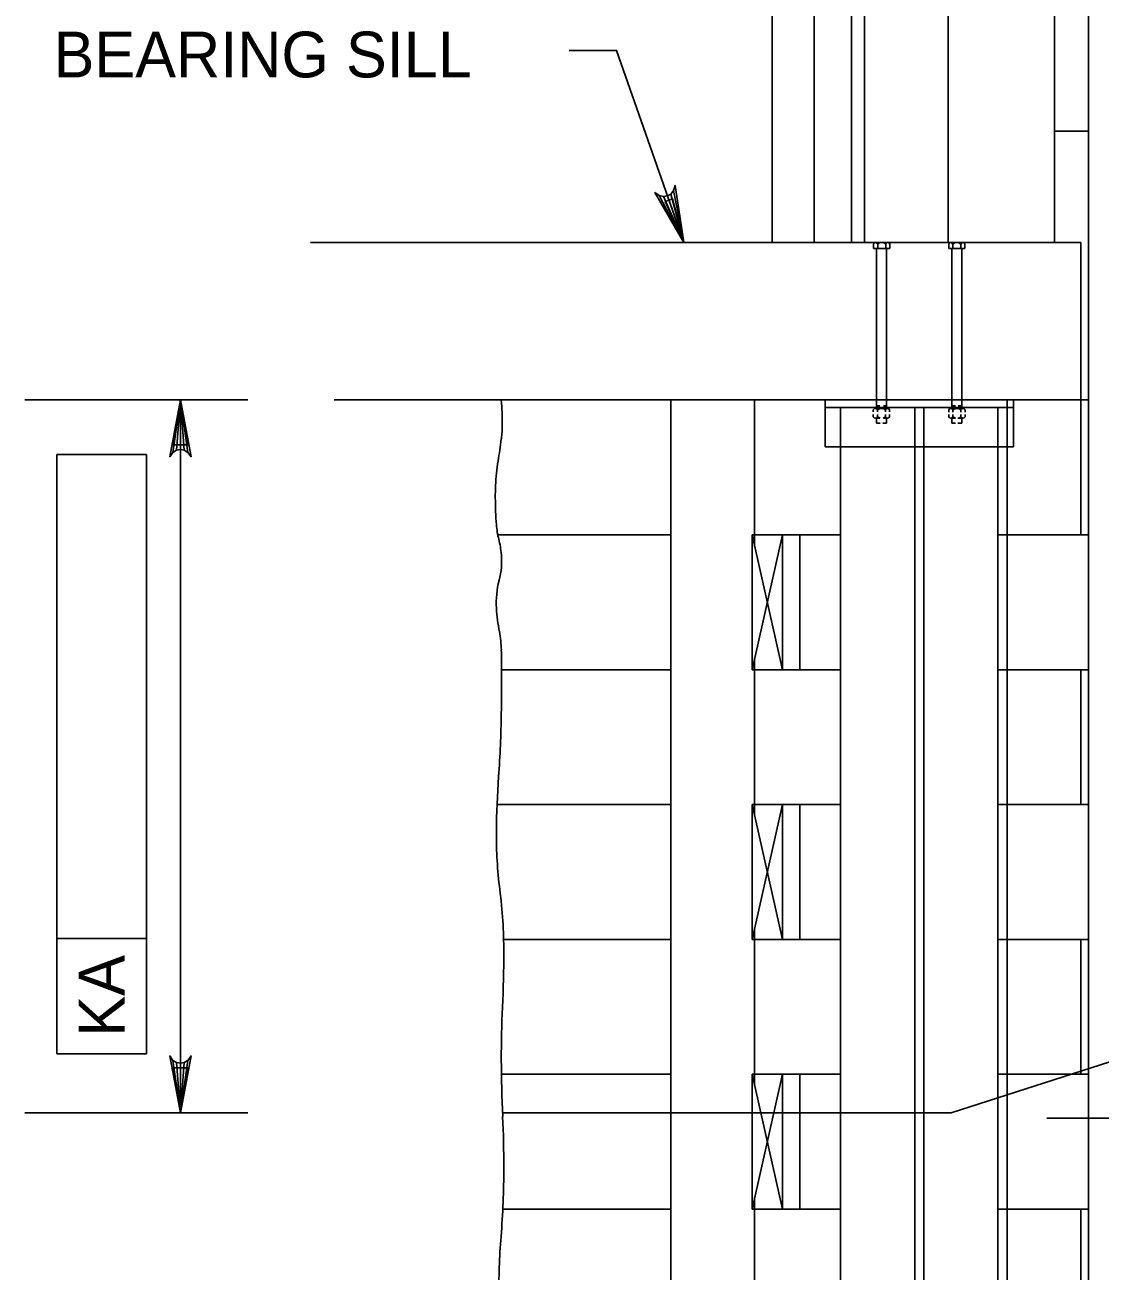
# Model space of a CAD drawing. Extents: x 638304 to 640306, y 296653 to 298435.
# Drawn here: x 639622.8 to 639693.3, y 296757.8 to 296839.5 of the extents above; entities that cross this region are included whole.
import ezdxf

# ---------------------------------------------------------------- set-up
doc = ezdxf.new("R2010")
doc.units = 0
for name, color, linetype in [('Level 3', 7, 'Continuous'), ('Level 4', 7, 'Continuous'), ('Level 8', 7, 'Continuous')]:
    doc.layers.add(name, color=color, linetype=linetype)

msp = doc.modelspace()

# ---------------------------------------------------------------- linework, layer by layer
at = {"layer": 'Level 3'}
for p, q in [((639674.528, 296856.191), (639674.528, 296825.248)), ((639671.781, 296851.77), (639671.781, 296825.248)), ((639676.98, 296851.77), (639676.98, 296825.248)), ((639677.824, 296851.77), (639677.824, 296825.248)), ((639683.318, 296851.77), (639683.318, 296825.248)), ((639690.288, 296851.77), (639690.288, 296825.248)), ((639692.525, 296771.101), (639692.525, 296850.435)), ((639692.525, 296832.546), (639690.288, 296832.546)), ((639641.516, 296825.248), (639692.007, 296825.248)), ((639679.363, 296825.248), (639678.554, 296825.248)), ((639678.6, 296825.244), (639678.6, 296825.244)), ((639678.614, 296825.244), (639678.614, 296825.244)), ((639678.631, 296825.244), (639678.631, 296825.244)), ((639678.637, 296825.229), (639678.637, 296825.229)), ((639678.645, 296825.244), (639678.645, 296825.244)), ((639678.652, 296825.229), (639678.652, 296825.229)), ((639678.66, 296825.244), (639678.66, 296825.244)), ((639678.66, 296825.215), (639678.66, 296825.215)), ((639678.666, 296825.229), (639678.666, 296825.229)), ((639678.675, 296825.244), (639678.675, 296825.244)), ((639678.675, 296825.215), (639678.675, 296825.215)), ((639678.681, 296825.229), (639678.681, 296825.229)), ((639678.683, 296825.2), (639678.683, 296825.2)), ((639678.689, 296825.244), (639678.689, 296825.244)), ((639678.689, 296825.215), (639678.689, 296825.215)), ((639678.689, 296825.185), (639678.689, 296825.185)), ((639678.695, 296825.229), (639678.695, 296825.229)), ((639678.695, 296825.2), (639678.695, 296825.2)), ((639678.695, 296825.171), (639678.695, 296825.171)), ((639678.704, 296825.244), (639678.704, 296825.244)), ((639678.704, 296825.215), (639678.704, 296825.215)), ((639678.704, 296825.185), (639678.704, 296825.185)), ((639678.712, 296825.229), (639678.712, 296825.229)), ((639678.712, 296825.2), (639678.712, 296825.2)), ((639678.712, 296825.171), (639678.712, 296825.171)), ((639678.718, 296825.244), (639678.718, 296825.244)), ((639678.718, 296825.215), (639678.718, 296825.215)), ((639678.718, 296825.185), (639678.718, 296825.185)), ((639678.727, 296825.229), (639678.727, 296825.229)), ((639678.727, 296825.2), (639678.727, 296825.2)), ((639678.733, 296825.244), (639678.733, 296825.244)), ((639678.733, 296825.215), (639678.733, 296825.215)), ((639678.733, 296825.185), (639678.733, 296825.185)), ((639678.741, 296825.229), (639678.741, 296825.229)), ((639678.741, 296825.2), (639678.741, 296825.2)), ((639678.747, 296825.244), (639678.747, 296825.244)), ((639678.747, 296825.215), (639678.747, 296825.215)), ((639678.756, 296825.229), (639678.756, 296825.229)), ((639678.756, 296825.2), (639678.756, 296825.2)), ((639678.762, 296825.244), (639678.762, 296825.244)), ((639678.762, 296825.215), (639678.762, 296825.215)), ((639678.77, 296825.229), (639678.77, 296825.229)), ((639678.776, 296825.244), (639678.776, 296825.244)), ((639678.776, 296825.215), (639678.776, 296825.215)), ((639678.785, 296825.229), (639678.785, 296825.229)), ((639678.791, 296825.244), (639678.791, 296825.244)), ((639678.791, 296825.215), (639678.791, 296825.215)), ((639678.799, 296825.229), (639678.799, 296825.229)), ((639678.808, 296825.244), (639678.808, 296825.244)), ((639678.814, 296825.229), (639678.814, 296825.229)), ((639678.822, 296825.244), (639678.822, 296825.244)), ((639678.828, 296825.229), (639678.828, 296825.229)), ((639678.837, 296825.244), (639678.837, 296825.244)), ((639678.851, 296825.244), (639678.851, 296825.244)), ((639678.866, 296825.244), (639678.866, 296825.244)), ((639678.88, 296825.244), (639678.88, 296825.244)), ((639678.895, 296825.244), (639678.895, 296825.244)), ((639679.028, 296825.244), (639679.028, 296825.244)), ((639679.043, 296825.244), (639679.043, 296825.244)), ((639679.057, 296825.244), (639679.057, 296825.244)), ((639679.072, 296825.244), (639679.072, 296825.244)), ((639679.086, 296825.244), (639679.086, 296825.244)), ((639679.095, 296825.229), (639679.095, 296825.229)), ((639679.101, 296825.244), (639679.101, 296825.244)), ((639679.109, 296825.229), (639679.109, 296825.229)), ((639679.117, 296825.244), (639679.117, 296825.244)), ((639679.124, 296825.229), (639679.124, 296825.229)), ((639679.13, 296825.244), (639679.13, 296825.244)), ((639679.13, 296825.215), (639679.13, 296825.215)), ((639679.138, 296825.229), (639679.138, 296825.229)), ((639679.147, 296825.244), (639679.147, 296825.244)), ((639679.147, 296825.215), (639679.147, 296825.215)), ((639679.153, 296825.229), (639679.153, 296825.229)), ((639679.161, 296825.244), (639679.161, 296825.244)), ((639679.161, 296825.215), (639679.161, 296825.215)), ((639679.167, 296825.229), (639679.167, 296825.229)), ((639679.167, 296825.2), (639679.167, 296825.2)), ((639679.176, 296825.244), (639679.176, 296825.244)), ((639679.176, 296825.215), (639679.176, 296825.215)), ((639679.182, 296825.229), (639679.182, 296825.229)), ((639679.182, 296825.2), (639679.182, 296825.2)), ((639679.19, 296825.244), (639679.19, 296825.244)), ((639679.19, 296825.215), (639679.19, 296825.215)), ((639679.19, 296825.185), (639679.19, 296825.185)), ((639679.196, 296825.229), (639679.196, 296825.229)), ((639679.196, 296825.2), (639679.196, 296825.2)), ((639679.205, 296825.244), (639679.205, 296825.244)), ((639679.205, 296825.215), (639679.205, 296825.215)), ((639679.205, 296825.185), (639679.205, 296825.185)), ((639679.211, 296825.229), (639679.211, 296825.229)), ((639679.211, 296825.2), (639679.211, 296825.2)), ((639679.211, 296825.171), (639679.211, 296825.171)), ((639679.219, 296825.244), (639679.219, 296825.244)), ((639679.219, 296825.215), (639679.219, 296825.215)), ((639679.219, 296825.185), (639679.219, 296825.185)), ((639679.226, 296825.229), (639679.226, 296825.229)), ((639679.226, 296825.2), (639679.226, 296825.2)), ((639679.226, 296825.171), (639679.226, 296825.171)), ((639679.23, 296825.229), (639679.23, 296825.229)), ((639679.23, 296825.2), (639679.23, 296825.2)), ((639679.23, 296825.171), (639679.23, 296825.171)), ((639679.236, 296825.244), (639679.236, 296825.244)), ((639679.236, 296825.215), (639679.236, 296825.215)), ((639679.236, 296825.185), (639679.236, 296825.185)), ((639679.244, 296825.229), (639679.244, 296825.229)), ((639679.244, 296825.2), (639679.244, 296825.2)), ((639679.251, 296825.244), (639679.251, 296825.244)), ((639679.251, 296825.215), (639679.251, 296825.215)), ((639679.259, 296825.229), (639679.259, 296825.229)), ((639679.267, 296825.244), (639679.267, 296825.244)), ((639679.267, 296825.215), (639679.267, 296825.215)), ((639679.273, 296825.229), (639679.273, 296825.229)), ((639679.28, 296825.244), (639679.28, 296825.244)), ((639679.288, 296825.229), (639679.288, 296825.229)), ((639679.296, 296825.244), (639679.296, 296825.244)), ((639679.311, 296825.244), (639679.311, 296825.244)), ((639679.325, 296825.244), (639679.325, 296825.244)), ((639683.482, 296825.248), (639684.289, 296825.248)), ((639683.517, 296825.244), (639683.517, 296825.244)), ((639683.532, 296825.244), (639683.532, 296825.244)), ((639683.549, 296825.244), (639683.549, 296825.244)), ((639683.555, 296825.229), (639683.555, 296825.229)), ((639683.563, 296825.244), (639683.563, 296825.244)), ((639683.569, 296825.229), (639683.569, 296825.229)), ((639683.578, 296825.244), (639683.578, 296825.244)), ((639683.578, 296825.215), (639683.578, 296825.215)), ((639683.584, 296825.229), (639683.584, 296825.229)), ((639683.592, 296825.244), (639683.592, 296825.244)), ((639683.592, 296825.215), (639683.592, 296825.215)), ((639683.598, 296825.229), (639683.598, 296825.229)), ((639683.601, 296825.2), (639683.601, 296825.2)), ((639683.607, 296825.244), (639683.607, 296825.244)), ((639683.607, 296825.215), (639683.607, 296825.215)), ((639683.607, 296825.185), (639683.607, 296825.185)), ((639683.613, 296825.229), (639683.613, 296825.229)), ((639683.613, 296825.2), (639683.613, 296825.2)), ((639683.613, 296825.171), (639683.613, 296825.171)), ((639683.617, 296825.229), (639683.617, 296825.229)), ((639683.617, 296825.2), (639683.617, 296825.2)), ((639683.617, 296825.171), (639683.617, 296825.171)), ((639683.623, 296825.244), (639683.623, 296825.244)), ((639683.623, 296825.215), (639683.623, 296825.215)), ((639683.623, 296825.185), (639683.623, 296825.185)), ((639683.632, 296825.229), (639683.632, 296825.229)), ((639683.632, 296825.2), (639683.632, 296825.2)), ((639683.632, 296825.171), (639683.632, 296825.171)), ((639683.638, 296825.244), (639683.638, 296825.244)), ((639683.638, 296825.215), (639683.638, 296825.215)), ((639683.638, 296825.185), (639683.638, 296825.185)), ((639683.646, 296825.229), (639683.646, 296825.229)), ((639683.646, 296825.2), (639683.646, 296825.2)), ((639683.653, 296825.244), (639683.653, 296825.244)), ((639683.653, 296825.215), (639683.653, 296825.215)), ((639683.653, 296825.185), (639683.653, 296825.185)), ((639683.661, 296825.229), (639683.661, 296825.229)), ((639683.661, 296825.2), (639683.661, 296825.2)), ((639683.667, 296825.244), (639683.667, 296825.244)), ((639683.667, 296825.215), (639683.667, 296825.215)), ((639683.675, 296825.229), (639683.675, 296825.229)), ((639683.675, 296825.2), (639683.675, 296825.2)), ((639683.682, 296825.244), (639683.682, 296825.244)), ((639683.682, 296825.215), (639683.682, 296825.215)), ((639683.69, 296825.229), (639683.69, 296825.229)), ((639683.698, 296825.244), (639683.698, 296825.244)), ((639683.698, 296825.215), (639683.698, 296825.215)), ((639683.705, 296825.229), (639683.705, 296825.229)), ((639683.713, 296825.244), (639683.713, 296825.244)), ((639683.713, 296825.215), (639683.713, 296825.215)), ((639683.719, 296825.229), (639683.719, 296825.229)), ((639683.727, 296825.244), (639683.727, 296825.244)), ((639683.734, 296825.229), (639683.734, 296825.229)), ((639683.742, 296825.244), (639683.742, 296825.244)), ((639683.75, 296825.229), (639683.75, 296825.229)), ((639683.756, 296825.244), (639683.756, 296825.244)), ((639683.771, 296825.244), (639683.771, 296825.244)), ((639683.786, 296825.244), (639683.786, 296825.244)), ((639683.8, 296825.244), (639683.8, 296825.244)), ((639683.815, 296825.244), (639683.815, 296825.244)), ((639683.948, 296825.244), (639683.948, 296825.244)), ((639683.962, 296825.244), (639683.962, 296825.244)), ((639683.977, 296825.244), (639683.977, 296825.244)), ((639683.991, 296825.244), (639683.991, 296825.244)), ((639684.008, 296825.244), (639684.008, 296825.244)), ((639684.014, 296825.229), (639684.014, 296825.229)), ((639684.021, 296825.244), (639684.021, 296825.244)), ((639684.029, 296825.229), (639684.029, 296825.229)), ((639684.037, 296825.244), (639684.037, 296825.244)), ((639684.043, 296825.229), (639684.043, 296825.229)), ((639684.052, 296825.244), (639684.052, 296825.244)), ((639684.052, 296825.215), (639684.052, 296825.215)), ((639684.058, 296825.229), (639684.058, 296825.229)), ((639684.066, 296825.244), (639684.066, 296825.244)), ((639684.066, 296825.215), (639684.066, 296825.215)), ((639684.073, 296825.229), (639684.073, 296825.229)), ((639684.081, 296825.244), (639684.081, 296825.244)), ((639684.081, 296825.215), (639684.081, 296825.215)), ((639684.087, 296825.229), (639684.087, 296825.229)), ((639684.087, 296825.2), (639684.087, 296825.2)), ((639684.095, 296825.244), (639684.095, 296825.244)), ((639684.095, 296825.215), (639684.095, 296825.215)), ((639684.104, 296825.229), (639684.104, 296825.229)), ((639684.104, 296825.2), (639684.104, 296825.2)), ((639684.11, 296825.244), (639684.11, 296825.244)), ((639684.11, 296825.215), (639684.11, 296825.215)), ((639684.11, 296825.185), (639684.11, 296825.185)), ((639684.116, 296825.229), (639684.116, 296825.229)), ((639684.116, 296825.2), (639684.116, 296825.2)), ((639684.125, 296825.244), (639684.125, 296825.244)), ((639684.125, 296825.215), (639684.125, 296825.215)), ((639684.125, 296825.185), (639684.125, 296825.185)), ((639684.133, 296825.229), (639684.133, 296825.229)), ((639684.133, 296825.2), (639684.133, 296825.2)), ((639684.133, 296825.171), (639684.133, 296825.171)), ((639684.139, 296825.244), (639684.139, 296825.244)), ((639684.139, 296825.215), (639684.139, 296825.215)), ((639684.139, 296825.185), (639684.139, 296825.185)), ((639684.147, 296825.229), (639684.147, 296825.229)), ((639684.147, 296825.2), (639684.147, 296825.2)), ((639684.147, 296825.171), (639684.147, 296825.171)), ((639684.154, 296825.244), (639684.154, 296825.244)), ((639684.154, 296825.215), (639684.154, 296825.215)), ((639684.154, 296825.185), (639684.154, 296825.185)), ((639684.162, 296825.229), (639684.162, 296825.229)), ((639684.162, 296825.2), (639684.162, 296825.2)), ((639684.168, 296825.244), (639684.168, 296825.244)), ((639684.168, 296825.215), (639684.168, 296825.215)), ((639684.177, 296825.229), (639684.177, 296825.229)), ((639684.185, 296825.244), (639684.185, 296825.244)), ((639684.185, 296825.215), (639684.185, 296825.215)), ((639684.191, 296825.229), (639684.191, 296825.229)), ((639684.197, 296825.244), (639684.197, 296825.244)), ((639684.206, 296825.229), (639684.206, 296825.229)), ((639684.214, 296825.244), (639684.214, 296825.244)), ((639684.229, 296825.244), (639684.229, 296825.244)), ((639684.243, 296825.244), (639684.243, 296825.244)), ((639692.007, 296825.248), (639692.007, 296806.091)), ((639678.421, 296824.851), (639678.421, 296825.154)), ((639678.421, 296824.851), (639679.485, 296824.851)), ((639678.627, 296824.851), (639678.627, 296814.375)), ((639678.697, 296825.154), (639678.697, 296824.851)), ((639679.23, 296825.154), (639679.23, 296824.851)), ((639679.282, 296824.851), (639679.282, 296814.375)), ((639679.485, 296824.851), (639679.485, 296825.154)), ((639683.357, 296824.851), (639683.357, 296825.154)), ((639684.422, 296824.851), (639683.357, 296824.851)), ((639683.563, 296824.851), (639683.563, 296814.375)), ((639683.615, 296825.154), (639683.615, 296824.851)), ((639684.147, 296825.154), (639684.147, 296824.851)), ((639684.218, 296824.851), (639684.218, 296814.375)), ((639684.422, 296824.851), (639684.422, 296825.154)), ((639643.07, 296814.932), (639692.525, 296814.932)), ((639665.138, 296814.932), (639665.138, 296768.203)), ((639670.629, 296814.932), (639670.629, 296805.332)), ((639675.244, 296814.932), (639675.244, 296811.863)), ((639678.847, 296814.556), (639678.625, 296814.556)), ((639679.28, 296814.556), (639679.072, 296814.556)), ((639683.561, 296814.556), (639683.798, 296814.556)), ((639683.978, 296814.556), (639684.216, 296814.556)), ((639687.185, 296814.932), (639687.185, 296735.359)), ((639687.599, 296814.932), (639687.599, 296811.863)), ((639678.41, 296814.148), (639678.41, 296814.281)), ((639678.41, 296813.824), (639678.41, 296813.98)), ((639679.352, 296814.375), (639678.544, 296814.375)), ((639678.82, 296813.73), (639678.544, 296813.73)), ((639678.625, 296813.73), (639678.625, 296813.41)), ((639678.687, 296814.281), (639678.687, 296814.148)), ((639678.687, 296813.98), (639678.687, 296813.824)), ((639679.352, 296813.73), (639679.083, 296813.73)), ((639679.219, 296814.281), (639679.219, 296814.148)), ((639679.219, 296813.98), (639679.219, 296813.824)), ((639679.28, 296813.73), (639679.28, 296813.41)), ((639679.475, 296814.148), (639679.475, 296814.281)), ((639679.475, 296813.824), (639679.475, 296813.98)), ((639683.366, 296814.134), (639683.366, 296814.281)), ((639683.366, 296813.824), (639683.366, 296813.982)), ((639683.49, 296814.375), (639684.297, 296814.375)), ((639683.49, 296813.73), (639683.798, 296813.73)), ((639683.561, 296813.73), (639683.561, 296813.41)), ((639683.623, 296814.281), (639683.623, 296814.134)), ((639683.623, 296813.982), (639683.623, 296813.824)), ((639683.948, 296813.73), (639684.297, 296813.73)), ((639684.156, 296814.281), (639684.156, 296814.134)), ((639684.156, 296813.982), (639684.156, 296813.824)), ((639684.216, 296813.73), (639684.216, 296813.41)), ((639684.43, 296814.134), (639684.43, 296814.281)), ((639684.43, 296813.824), (639684.43, 296813.982)), ((639678.862, 296813.41), (639678.625, 296813.41)), ((639679.28, 296813.41), (639679.042, 296813.41)), ((639683.561, 296813.41), (639683.798, 296813.41)), ((639683.948, 296813.41), (639684.216, 296813.41)), ((639675.244, 296811.863), (639687.599, 296811.863)), ((639676.267, 296811.863), (639676.267, 296768.203)), ((639686.576, 296811.863), (639686.576, 296769.604)), ((639665.138, 296806.091), (639653.791, 296806.091)), ((639670.459, 296797.249), (639670.459, 296806.091)), ((639670.459, 296806.091), (639672.461, 296797.249)), ((639672.461, 296806.091), (639670.459, 296797.249)), ((639676.267, 296806.091), (639670.459, 296806.091)), ((639672.461, 296797.249), (639672.461, 296806.091)), ((639673.595, 296797.249), (639673.595, 296806.091)), ((639676.267, 296806.091), (639675.187, 296806.091)), ((639692.525, 296806.091), (639686.576, 296806.091)), ((639670.629, 296798.008), (639670.629, 296787.649)), ((639665.138, 296797.249), (639654.042, 296797.249)), ((639676.267, 296797.249), (639670.459, 296797.249)), ((639774.151, 296797.37), (639683.524, 296768.203)), ((639692.525, 296797.249), (639686.576, 296797.249)), ((639692.007, 296797.249), (639692.007, 296788.408)), ((639665.138, 296788.408), (639653.741, 296788.408)), ((639670.459, 296779.566), (639670.459, 296788.408)), ((639672.461, 296788.408), (639670.459, 296779.566)), ((639670.459, 296788.408), (639672.461, 296779.566)), ((639676.267, 296788.408), (639670.459, 296788.408)), ((639672.461, 296779.566), (639672.461, 296788.408)), ((639673.595, 296779.566), (639673.595, 296788.408)), ((639692.525, 296788.408), (639686.576, 296788.408)), ((639670.629, 296780.325), (639670.629, 296769.966)), ((639665.138, 296779.566), (639654.171, 296779.566)), ((639676.267, 296779.566), (639670.459, 296779.566)), ((639692.525, 296779.566), (639686.576, 296779.566)), ((639692.007, 296779.566), (639692.007, 296770.725)), ((639665.138, 296770.725), (639654.03, 296770.725)), ((639676.267, 296770.725), (639670.459, 296770.725)), ((639670.459, 296761.883), (639670.459, 296770.725)), ((639672.461, 296770.725), (639670.459, 296761.883)), ((639670.459, 296770.725), (639672.461, 296761.883)), ((639672.461, 296761.883), (639672.461, 296770.725)), ((639673.595, 296761.883), (639673.595, 296770.725)), ((639692.525, 296770.725), (639686.576, 296770.725)), ((639692.525, 296735.359), (639692.525, 296771.101)), ((639686.576, 296769.604), (639686.576, 296723.925)), ((639654.099, 296768.203), (639683.524, 296768.203)), ((639665.138, 296768.203), (639665.138, 296735.359)), ((639676.267, 296768.203), (639676.267, 296723.652)), ((639670.629, 296762.642), (639670.629, 296752.283)), ((639665.138, 296761.883), (639654.117, 296761.883)), ((639676.267, 296761.883), (639670.459, 296761.883)), ((639692.525, 296761.883), (639686.576, 296761.883)), ((639692.007, 296761.883), (639692.007, 296753.042))]:
    msp.add_line(p, q, dxfattribs=at)
for centre, radius, start, end in [((639678.559, 296825.1), 0.148, 88.17294, 158.71305), ((639678.559, 296825.1), 0.148, 21.28694, 88.17294), ((639678.962, 296824.825), 0.423, 51.05, 128.95), ((639679.357, 296825.114), 0.134, 17.45181, 162.54819), ((639683.486, 296825.114), 0.134, 17.45181, 162.54819), ((639683.88, 296824.825), 0.423, 51.05, 128.95), ((639684.284, 296825.1), 0.148, 91.82706, 158.71306), ((639684.284, 296825.1), 0.148, 21.28694, 91.82706), ((639632.72, 296813.33), 21.36, 0, 4.30041), ((639678.549, 296814.227), 0.148, 88.17294, 158.71305), ((639678.549, 296813.878), 0.148, 201.28694, 271.82706), ((639678.549, 296814.227), 0.148, 21.28694, 88.17294), ((639678.549, 296813.878), 0.148, 271.82706, 338.71306), ((639678.953, 296813.951), 0.423, 51.05, 128.95), ((639678.953, 296814.153), 0.423, 231.05, 256.0077), ((639678.953, 296814.153), 0.423, 284.34274, 308.95), ((639679.348, 296814.24), 0.134, 17.45181, 162.54819), ((639679.348, 296813.865), 0.134, 197.45181, 342.54819), ((639683.495, 296814.24), 0.134, 17.45181, 162.54819), ((639683.495, 296813.865), 0.134, 197.45181, 342.54819), ((639683.89, 296813.951), 0.423, 51.05, 128.95), ((639683.89, 296814.153), 0.423, 231.05, 257.49177), ((639683.89, 296814.153), 0.423, 277.88621, 308.95), ((639684.293, 296814.227), 0.148, 91.82706, 158.71306), ((639684.293, 296813.878), 0.148, 201.28694, 268.17294), ((639684.293, 296814.227), 0.148, 21.28694, 91.82706), ((639684.293, 296813.878), 0.148, 268.17294, 338.71305), ((639646.502, 296813.33), 7.579, 352.77729, 0), ((639621.361, 296816.516), 32.92, 350.22511, 352.77729), ((639663.685, 296809.225), 10.027, 170.22511, 174.85038), ((639671.48, 296808.522), 17.854, 174.85038, 180), ((639675.556, 296808.522), 21.929, 180, 184.64624), ((639659.506, 296807.218), 5.826, 184.64624, 194.09577), ((639647.75, 296804.266), 6.294, 5.00495, 14.09577), ((639649.029, 296804.378), 5.011, 345.34471, 5.00496), ((639659.504, 296801.639), 5.816, 165.34471, 183.58075), ((639666.096, 296802.051), 12.421, 183.58075, 190.71943), ((639646.451, 296798.333), 7.573, 1.57285, 10.71943), ((639598.194, 296797.007), 55.847, 0, 1.57285), ((639487.101, 296797.007), 166.94, 359.0903, 0), ((639579.352, 296795.543), 74.678, 355.92772, 359.0903), ((639710.934, 296786.175), 57.238, 175.92772, 179.54026), ((639682.232, 296786.405), 28.534, 179.54026, 187.19626), ((639621.318, 296778.714), 32.863, 0.06302, 7.19626), ((639579.913, 296778.668), 74.268, 357.26093, 0.06302), ((639721.023, 296771.917), 67.003, 177.26093, 180.21106), ((639746.801, 296772.012), 92.781, 180.21106, 182.50023), ((639577.278, 296764.61), 76.903, 359.98578, 2.50023), ((639597.411, 296764.605), 56.771, 355.43722, 359.98579), ((639699.228, 296756.48), 45.37, 175.43722, 180.5256)]:
    msp.add_arc(centre, radius, start, end, dxfattribs=at)
at = {"layer": 'Level 4'}
for p, q in [((639692.525, 296832.881), (639692.525, 296785.892)), ((639622.783, 296814.932), (639637.397, 296814.932)), ((639632.976, 296768.203), (639632.976, 296814.932)), ((639624.869, 296772.07), (639624.869, 296811.366)), ((639624.869, 296811.366), (639630.762, 296811.366)), ((639630.762, 296772.07), (639630.762, 296811.366)), ((639624.869, 296779.618), (639630.762, 296779.618)), ((639624.869, 296772.07), (639630.762, 296772.07)), ((639622.783, 296768.203), (639637.397, 296768.203)), ((639785.18, 296767.845), (639689.785, 296767.845))]:
    msp.add_line(p, q, dxfattribs=at)
for points in [[(639665.978, 296825.248), (639661.582, 296837.845), (639658.461, 296837.845)], [(639665.978, 296825.248), (639664.094, 296828.531), (639664.375, 296828.325), (639664.66, 296828.269), (639664.909, 296828.311), (639665.132, 296828.433), (639665.317, 296828.656), (639665.41, 296828.991), (639665.978, 296825.248), (639665.317, 296828.656), (639665.132, 296828.433), (639665.978, 296825.248), (639664.909, 296828.311), (639664.66, 296828.269), (639665.978, 296825.248), (639664.375, 296828.325)], [(639632.976, 296814.932), (639633.675, 296811.21), (639633.475, 296811.497), (639633.226, 296811.645), (639632.976, 296811.688), (639632.727, 296811.645), (639632.477, 296811.497), (639632.278, 296811.21), (639632.976, 296814.932), (639632.477, 296811.497), (639632.727, 296811.645), (639632.976, 296814.932), (639632.976, 296811.688), (639633.226, 296811.645), (639632.976, 296814.932), (639633.475, 296811.497)], [(639632.976, 296768.203), (639632.278, 296771.925), (639632.477, 296771.638), (639632.727, 296771.49), (639632.976, 296771.446), (639633.226, 296771.49), (639633.475, 296771.638), (639633.675, 296771.925), (639632.976, 296768.203), (639633.475, 296771.638), (639633.226, 296771.49), (639632.976, 296768.203), (639632.976, 296771.446), (639632.727, 296771.49), (639632.976, 296768.203), (639632.477, 296771.638)]]:
    msp.add_lwpolyline(points, dxfattribs=at)
for points in [[(639665.978, 296825.248), (639665.238, 296828.111), (639664.774, 296827.949)], [(639632.484, 296811.986), (639633.467, 296811.986), (639632.976, 296814.932)], [(639632.484, 296771.151), (639633.467, 296771.151), (639632.976, 296768.203)]]:
    msp.add_lwpolyline(points, close=True, dxfattribs=at)
at = {"layer": 'Level 8'}
for p, q in [((639675.244, 296814.441), (639687.599, 296814.441)), ((639676.267, 296814.441), (639676.267, 296811.863)), ((639681.128, 296814.441), (639681.128, 296723.752)), ((639681.719, 296814.441), (639681.719, 296723.382)), ((639686.576, 296814.441), (639686.576, 296811.863))]:
    msp.add_line(p, q, dxfattribs=at)

# ---------------------------------------------------------------- texts
at = {"layer": 'Level 4'}
msp.add_text('BEARING SILL', height=3.00014, dxfattribs=at).set_placement((639624.663, 296836.077))
msp.add_text('KA', height=3.0001, rotation=90, dxfattribs=at).set_placement((639629.315, 296773.188))

doc.saveas('drawing.dxf')
